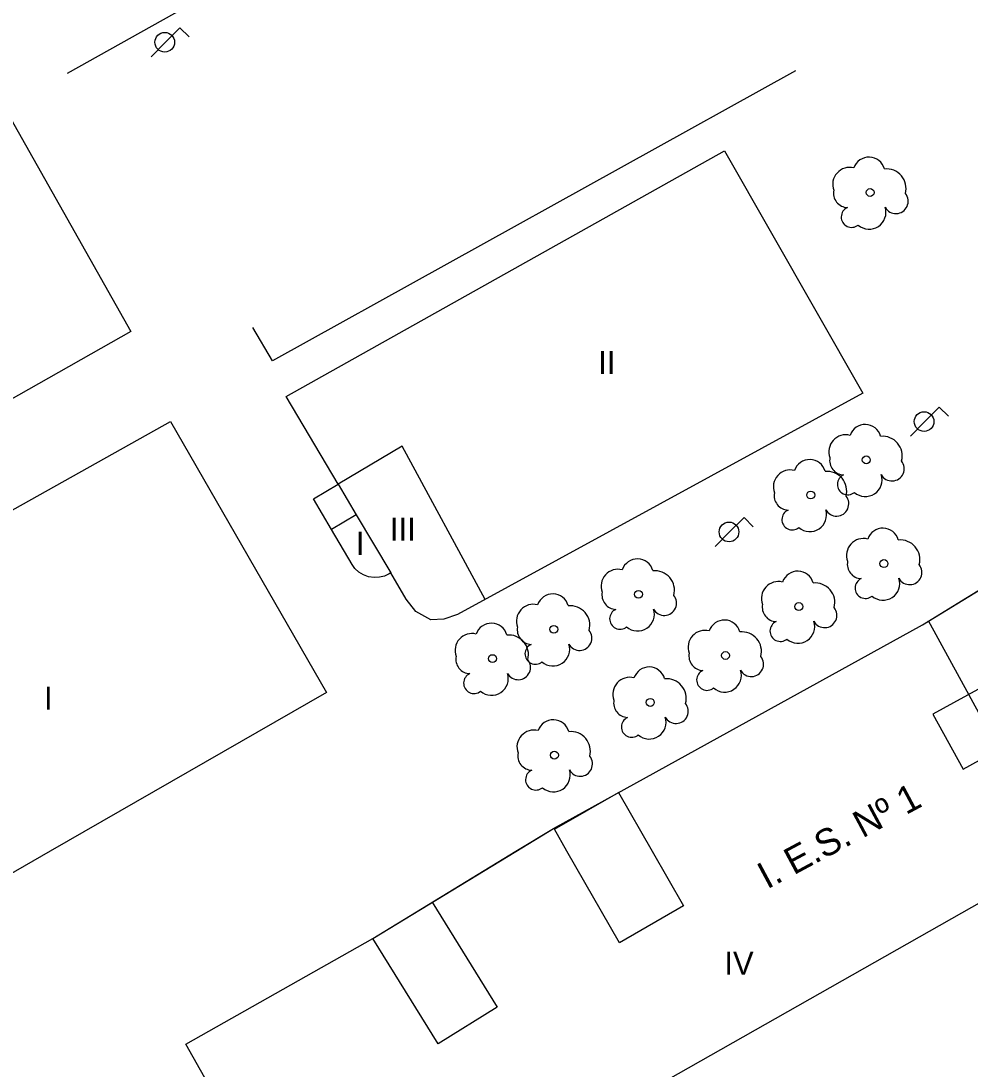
# Model space of a CAD drawing. Extents: x 282771 to 285132, y 4823109 to 4825496.
# Drawn here: x 283575.6 to 283637.2, y 4823281.4 to 4823349.4 of the extents above; entities that cross this region are included whole.
import ezdxf

# ---------------------------------------------------------------- set-up
doc = ezdxf.new("R2010")
doc.units = 0
for name, color, linetype in [('ACERA-INTERIOR', 7, 'Continuous'), ('ARBOL', 7, 'Continuous'), ('COLEGIO-AREA', 7, 'Continuous'), ('COLEGIO-TEXTO', 7, 'Continuous'), ('EDIFICIO', 7, 'Continuous'), ('FAROLA', 7, 'Continuous'), ('MEDIANERA', 7, 'Continuous'), ('TXT-ALTURA-EDIFICIO', 7, 'Continuous')]:
    doc.layers.add(name, color=color, linetype=linetype)

msp = doc.modelspace()

# ---------------------------------------------------------------- linework, layer by layer
at = {"layer": 'ACERA-INTERIOR'}
for points in [[(283613.892, 4823369.804), (283615.584, 4823366.691), (283578.614, 4823346.011)], [(283625.865, 4823346.188), (283591.936, 4823327.385), (283590.664, 4823329.531)]]:
    msp.add_lwpolyline(points, dxfattribs=at)
at = {"layer": 'ARBOL'}
for centre in [(283630.693, 4823338.291), (283630.443, 4823320.951), (283626.843, 4823318.671), (283631.589, 4823314.226), (283615.674, 4823312.231), (283626.072, 4823311.436), (283610.184, 4823309.961), (283606.204, 4823308.061), (283621.316, 4823308.265), (283616.434, 4823305.221), (283610.219, 4823301.797)]:
    msp.add_circle(centre, 0.255, dxfattribs=at)
for centre, radius, start, end in [((283630.623, 4823339.551), 1.038, 15.64228, 161.38435), ((283629.363, 4823338.821), 1.097, 75.4318, 200.55608), ((283631.753, 4823338.551), 1.272, 345.03273, 95.79925), ((283629.253, 4823338.251), 0.935, 168.59898, 268.13236), ((283632.363, 4823337.721), 0.797, 208.96246, 38.99103), ((283629.493, 4823336.701), 0.672, 113.73672, 309.4725), ((283630.633, 4823337.001), 1.086, 228.95447, 17.92796), ((283630.373, 4823322.211), 1.038, 15.64228, 161.38435), ((283629.113, 4823321.481), 1.097, 75.4318, 200.55608), ((283631.503, 4823321.211), 1.272, 345.03273, 95.79925), ((283626.773, 4823319.931), 1.038, 15.64228, 161.38435), ((283629.003, 4823320.911), 0.935, 168.59898, 268.13236), ((283632.113, 4823320.381), 0.797, 208.96246, 38.99103), ((283625.514, 4823319.201), 1.097, 75.4318, 200.55608), ((283627.903, 4823318.931), 1.272, 345.03273, 95.79925), ((283629.243, 4823319.361), 0.672, 113.73672, 309.4725), ((283630.383, 4823319.661), 1.086, 228.95447, 17.92796), ((283625.404, 4823318.631), 0.935, 168.59898, 268.13236), ((283628.513, 4823318.101), 0.797, 208.96246, 38.99103), ((283625.644, 4823317.081), 0.672, 113.73672, 309.4725), ((283626.783, 4823317.381), 1.086, 228.95447, 17.92796), ((283631.519, 4823315.486), 1.038, 15.64228, 161.38435), ((283630.259, 4823314.756), 1.097, 75.4318, 200.55608), ((283632.649, 4823314.486), 1.272, 345.03273, 95.79925), ((283615.604, 4823313.491), 1.038, 15.64228, 161.38435), ((283614.344, 4823312.761), 1.097, 75.4318, 200.55608), ((283616.734, 4823312.491), 1.272, 345.03273, 95.79925), ((283626.002, 4823312.696), 1.038, 15.64228, 161.38435), ((283630.149, 4823314.186), 0.935, 168.59898, 268.13236), ((283633.259, 4823313.656), 0.797, 208.96246, 38.99103), ((283624.742, 4823311.966), 1.097, 75.4318, 200.55608), ((283630.389, 4823312.636), 0.672, 113.73672, 309.4725), ((283631.529, 4823312.936), 1.086, 228.95447, 17.92796), ((283614.234, 4823312.191), 0.935, 168.59898, 268.13236), ((283627.132, 4823311.696), 1.272, 345.03273, 95.79925), ((283610.114, 4823311.221), 1.038, 15.64228, 161.38435), ((283617.344, 4823311.661), 0.797, 208.96246, 38.99103), ((283608.854, 4823310.491), 1.097, 75.4318, 200.55608), ((283611.244, 4823310.221), 1.272, 345.03273, 95.79925), ((283614.474, 4823310.641), 0.672, 113.73672, 309.4725), ((283615.614, 4823310.941), 1.086, 228.95447, 17.92796), ((283624.632, 4823311.396), 0.935, 168.59898, 268.13236), ((283627.742, 4823310.866), 0.797, 208.96246, 38.99103), ((283606.134, 4823309.321), 1.038, 15.64228, 161.38435), ((283621.246, 4823309.525), 1.038, 15.64228, 161.38435), ((283624.872, 4823309.846), 0.672, 113.73672, 309.4725), ((283626.012, 4823310.146), 1.086, 228.95447, 17.92796), ((283604.874, 4823308.591), 1.097, 75.4318, 200.55608), ((283608.744, 4823309.921), 0.935, 168.59898, 268.13236), ((283611.854, 4823309.391), 0.797, 208.96246, 38.99103), ((283619.986, 4823308.795), 1.097, 75.4318, 200.55608), ((283622.376, 4823308.525), 1.272, 345.03273, 95.79925), ((283607.264, 4823308.321), 1.272, 345.03273, 95.79925), ((283608.984, 4823308.371), 0.672, 113.73672, 309.4725), ((283610.124, 4823308.671), 1.086, 228.95447, 17.92796), ((283619.876, 4823308.225), 0.935, 168.59898, 268.13236), ((283604.764, 4823308.021), 0.935, 168.59898, 268.13236), ((283607.874, 4823307.491), 0.797, 208.96246, 38.99103), ((283622.986, 4823307.695), 0.797, 208.96246, 38.99103), ((283605.004, 4823306.471), 0.672, 113.73672, 309.4725), ((283606.144, 4823306.771), 1.086, 228.95447, 17.92796), ((283616.364, 4823306.481), 1.038, 15.64228, 161.38435), ((283620.116, 4823306.675), 0.672, 113.73672, 309.4725), ((283621.256, 4823306.975), 1.086, 228.95447, 17.92796), ((283615.104, 4823305.751), 1.097, 75.4318, 200.55608), ((283617.494, 4823305.481), 1.272, 345.03273, 95.79925), ((283614.994, 4823305.181), 0.935, 168.59898, 268.13236), ((283618.104, 4823304.651), 0.797, 208.96246, 38.99103), ((283615.234, 4823303.631), 0.672, 113.73672, 309.4725), ((283616.374, 4823303.931), 1.086, 228.95447, 17.92796), ((283610.149, 4823303.057), 1.038, 15.64228, 161.38435), ((283608.889, 4823302.327), 1.097, 75.4318, 200.55608), ((283611.279, 4823302.057), 1.272, 345.03273, 95.79925), ((283608.779, 4823301.757), 0.935, 168.59898, 268.13236), ((283611.889, 4823301.227), 0.797, 208.96246, 38.99103), ((283609.019, 4823300.207), 0.672, 113.73672, 309.4725), ((283610.159, 4823300.507), 1.086, 228.95447, 17.92796)]:
    msp.add_arc(centre, radius, start, end, dxfattribs=at)
at = {"layer": 'COLEGIO-AREA'}
msp.add_lwpolyline([(283643.713, 4823295.562), (283594.884, 4823267.882), (283586.328, 4823283.056), (283598.434, 4823289.912), (283607.724, 4823295.561), (283610.164, 4823297.042), (283634.083, 4823310.251), (283649.233, 4823319.561), (283650.343, 4823320.191), (283655.313, 4823311.182), (283643.713, 4823304.311), (283647.473, 4823297.692)], close=True, dxfattribs=at)
at = {"layer": 'EDIFICIO'}
for points in [[(283543.401, 4823332.276), (283572.006, 4823348.275), (283582.76, 4823329.284), (283554.234, 4823313.131), (283543.401, 4823332.276)], [(283621.244, 4823341.001), (283630.223, 4823325.271), (283603.944, 4823310.921), (283603.044, 4823310.621), (283602.214, 4823310.581), (283601.234, 4823311.121), (283600.614, 4823311.911), (283600.614, 4823311.911), (283599.603, 4823313.618), (283599.497, 4823313.556), (283599.208, 4823313.418), (283598.88, 4823313.333), (283598.528, 4823313.313), (283598.171, 4823313.366), (283597.833, 4823313.491), (283597.534, 4823313.678), (283597.287, 4823313.911), (283597.1, 4823314.17), (283595.758, 4823316.436), (283594.586, 4823318.415), (283596.198, 4823319.369), (283592.834, 4823325.051), (283621.244, 4823341.001)], [(283564.424, 4823295.562), (283557.384, 4823307.806), (283585.33, 4823323.437), (283595.444, 4823305.861), (283577.524, 4823295.562), (283567.684, 4823289.902), (283564.424, 4823295.562)], [(283643.713, 4823295.562), (283594.884, 4823267.882), (283586.328, 4823283.056), (283598.434, 4823289.912), (283607.724, 4823295.562), (283610.164, 4823297.042), (283634.083, 4823310.251), (283650.383, 4823320.211), (283655.313, 4823311.181), (283643.713, 4823304.311), (283647.473, 4823297.692), (283643.713, 4823295.562)]]:
    msp.add_lwpolyline(points, dxfattribs=at)
at = {"layer": 'FAROLA'}
for p, q in [((283585.934, 4823348.971), (283584.994, 4823348.041)), ((283586.524, 4823348.381), (283585.934, 4823348.971)), ((283584.994, 4823348.041), (283584.064, 4823347.101)), ((283635.177, 4823324.367), (283634.237, 4823323.437)), ((283635.767, 4823323.777), (283635.177, 4823324.367)), ((283634.237, 4823323.437), (283633.307, 4823322.497)), ((283622.523, 4823317.207), (283621.583, 4823316.277)), ((283623.113, 4823316.617), (283622.523, 4823317.207)), ((283621.583, 4823316.277), (283620.653, 4823315.337))]:
    msp.add_line(p, q, dxfattribs=at)
for centre, radius in [((283584.954, 4823348.041), 0.637), ((283634.197, 4823323.437), 0.638), ((283621.543, 4823316.277), 0.638)]:
    msp.add_circle(centre, radius, dxfattribs=at)
at = {"layer": 'MEDIANERA'}
for points in [[(283600.357, 4823321.832), (283596.198, 4823319.369)], [(283605.725, 4823311.894), (283600.357, 4823321.832)], [(283596.198, 4823319.369), (283597.37, 4823317.39)], [(283597.37, 4823317.39), (283595.758, 4823316.436)], [(283597.37, 4823317.39), (283599.603, 4823313.618)], [(283642.913, 4823295.102), (283642.653, 4823295.562), (283634.483, 4823310.501)], [(283634.763, 4823304.462), (283636.723, 4823300.892), (283640.303, 4823302.852), (283638.353, 4823306.421), (283634.763, 4823304.462)], [(283614.444, 4823289.632), (283611.034, 4823295.562), (283610.224, 4823296.992), (283614.374, 4823299.372), (283616.554, 4823295.562), (283618.594, 4823292.022), (283614.444, 4823289.632)], [(283602.287, 4823292.255), (283606.514, 4823285.452), (283602.674, 4823283.072)], [(283602.674, 4823283.072), (283598.434, 4823289.912)]]:
    msp.add_lwpolyline(points, dxfattribs=at)

# ---------------------------------------------------------------- texts
at = {"layer": 'COLEGIO-TEXTO'}
msp.add_text('I. E.S. Nº 1', height=1.75, rotation=28.20087, dxfattribs=at).set_placement((283624.011, 4823293.076))
at = {"layer": 'TXT-ALTURA-EDIFICIO'}
for s, p in [('II', (283613.058, 4823326.518)), ('III', (283599.555, 4823315.709)), ('I', (283597.35, 4823314.792)), ('I', (283577.123, 4823304.741)), ('IV', (283621.244, 4823287.552))]:
    msp.add_text(s, height=1.5, rotation=0.00004, dxfattribs=at).set_placement(p)

doc.saveas('drawing.dxf')
